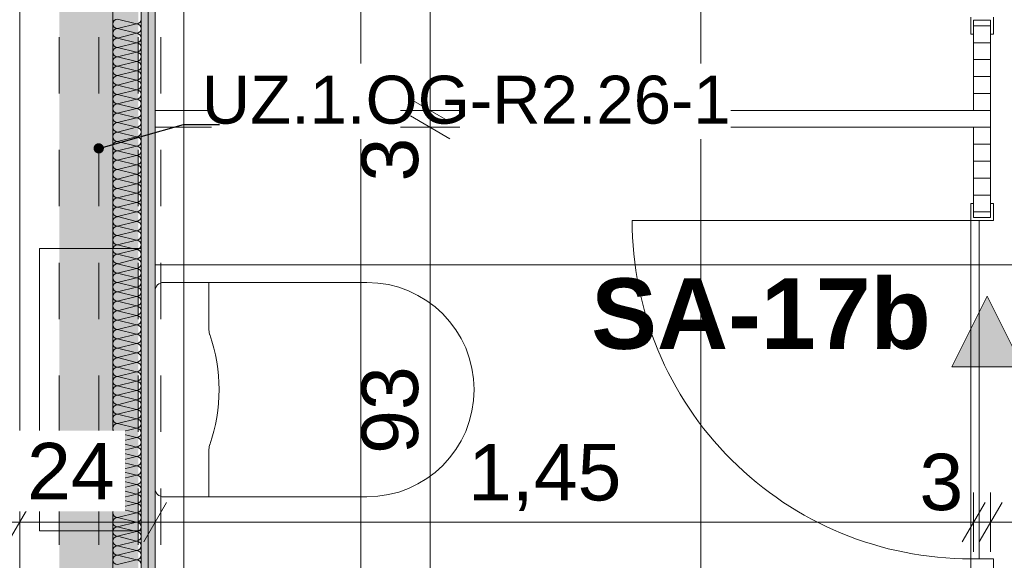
# Model space of a CAD drawing. Header units: metres. Extents: x -4 to 100, y -11 to 17.
# Tile 448 of 656: x 40.2 to 41.944, y 2.082 to 3.041. Entities that reach past the tile are written whole.
import ezdxf

# ---------------------------------------------------------------- set-up
doc = ezdxf.new("R2010")
doc.units = ezdxf.units.M
doc.header["$MEASUREMENT"] = 0
for name, pattern in [('Achse', [0.2, 0.1, -0.05, 0, -0.05]), ('DASHED', [0.015, 0.007, -0.008]), ('Untersicht', [0.1, 0.075, -0.025]), ('Wipeout_Contour', [1, 0, -1])]:
    doc.linetypes.add(name, pattern=pattern)
for name, color, linetype in [('152 - Bemaßung_ Beschriftung.Ausbau', 7, 'Continuous'), ('203 - Marker.Schnitt - Ausbaudetail SA', 7, 'Continuous'), ('605 - Struktur.Wand Innen', 7, 'Continuous'), ('612 - Struktur.Stahlbau', 7, 'Continuous'), ('Neubau_401 - Zone.Raum_ Raumbegrenzung_ Whg.', 7, 'Continuous'), ('Neubau_606 - Struktur.Wand Innen Ausbau', 7, 'Continuous'), ('Neubau_612 - Struktur.Stahlbau', 7, 'Continuous'), ('Neubau_650 - Abdeckung.Fußboden Aufbau', 7, 'Continuous'), ('Neubau_653 - Abdeckung.TB Verkofferung', 7, 'Continuous'), ('Neubau_702 - Einrichtung.Möbel Sanitär', 7, 'Continuous'), ('Neubau_802 - HKLSE.Sanitär', 7, 'Continuous')]:
    doc.layers.add(name, color=color, linetype=linetype)
doc.styles.add('ERSTELLTER_STIL_1', font='txt')
doc.styles.add('ERSTELLTER_STIL_2', font='txt')
doc.dimstyles.new('ERSTELLTER_STIL__2', dxfattribs={"dimtxt": 0.085, "dimasz": 0.0532, "dimexe": 0.18, "dimexo": 0.0625, "dimgap": 0, "dimtad": 1, "dimtih": 1, "dimtoh": 1, "dimzin": 0, "dimdsep": 46, "dimtxsty": 'ERSTELLTER_STIL_2', "dimblk": 'ARROWHEAD_2', "dimblk1": 'ARROWHEAD_2', "dimblk2": 'ARROWHEAD_2', "dimcen": 0.09, "dimse1": 1, "dimse2": 1, "dimclrd": 7, "dimclre": 7, "dimclrt": 7, "dimazin": 0, "dimtfac": 1, "dimtdec": 4, "dimtmove": 0, "dimatfit": 3, "dimfxl": 1, "dimtolj": 1, "dimtzin": 0, "dimarcsym": 0})
doc.dimstyles.new('ERSTELLTER_STIL__3', dxfattribs={"dimtxt": 0.1, "dimasz": 0.0532, "dimexe": 0.18, "dimexo": 0.0625, "dimgap": 0, "dimtad": 1, "dimzin": 0, "dimdsep": 46, "dimtxsty": 'ERSTELLTER_STIL_2', "dimblk": 'ARROWHEAD_2', "dimblk1": 'ARROWHEAD_2', "dimblk2": 'ARROWHEAD_2', "dimcen": 0.09, "dimse1": 1, "dimse2": 1, "dimclrd": 7, "dimclre": 7, "dimclrt": 7, "dimazin": 0, "dimtfac": 1, "dimtdec": 4, "dimtmove": 0, "dimatfit": 3, "dimfxl": 1, "dimtolj": 1, "dimtzin": 0, "dimarcsym": 0})
doc.dimstyles.new('ERSTELLTER_STIL__5', dxfattribs={"dimtxt": 0.1, "dimasz": 0.0532, "dimexe": 0.18, "dimexo": 0.0625, "dimgap": 0, "dimtad": 1, "dimtih": 1, "dimtoh": 1, "dimzin": 0, "dimdsep": 46, "dimtxsty": 'ERSTELLTER_STIL_2', "dimblk": 'ARROWHEAD_2', "dimblk1": 'ARROWHEAD_2', "dimblk2": 'ARROWHEAD_2', "dimcen": 0.09, "dimse1": 1, "dimse2": 1, "dimclrd": 7, "dimclre": 7, "dimclrt": 7, "dimazin": 0, "dimtfac": 1, "dimtdec": 4, "dimtmove": 0, "dimatfit": 3, "dimfxl": 1, "dimtolj": 1, "dimtzin": 0, "dimarcsym": 0})
doc.dimstyles.new('ERSTELLTER_STIL__6', dxfattribs={"dimtxt": 0.1, "dimasz": 0.0532, "dimexe": 0.18, "dimexo": 0.0625, "dimgap": 0, "dimtad": 1, "dimtih": 1, "dimtoh": 1, "dimzin": 0, "dimdsep": 46, "dimtxsty": 'ERSTELLTER_STIL_2', "dimblk": 'ARROWHEAD_2', "dimblk1": 'ARROWHEAD_2', "dimblk2": 'ARROWHEAD_2', "dimcen": 0.09, "dimse1": 1, "dimse2": 1, "dimclrd": 7, "dimclre": 7, "dimclrt": 7, "dimazin": 0, "dimtfac": 1, "dimtdec": 4, "dimtmove": 2, "dimatfit": 3, "dimfxl": 1, "dimtolj": 1, "dimtzin": 0, "dimarcsym": 0})
doc.dimstyles.new('ERSTELLTER_STIL__8', dxfattribs={"dimtxt": 0.18, "dimasz": 0.03648, "dimexe": 0.18, "dimexo": 0.0625, "dimgap": 0, "dimtad": 0, "dimtih": 1, "dimtoh": 1, "dimdec": 4, "dimzin": 0, "dimdsep": 46, "dimcen": 0.09, "dimadec": 0, "dimazin": 0, "dimtfac": 1, "dimtdec": 4, "dimtmove": 0, "dimatfit": 3, "dimldrblk": 'ARROWHEAD_11', "dimfxl": 1, "dimtolj": 1, "dimtzin": 0, "dimarcsym": 0})
pattern_1 = [(0, (0, 0), (0, 0.030000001), [])]
pattern_2 = [(45, (0, 0), (-0.01767767, 0.01767767), [0, -0.025])]

# ---------------------------------------------------------------- blocks, each defined once
blk = doc.blocks.new('*X169')
at = {"layer": 'Neubau_606 - Struktur.Wand Innen Ausbau', "color": 7, "linetype": 'Continuous', "lineweight": 5}
for p, q in [((40.4067, 3.0333), (40.3734, 3.0417)), ((40.4067, 3.0333), (40.3734, 3.025)), ((40.4067, 3.0167), (40.3734, 3.025)), ((40.4067, 3.0167), (40.3734, 3.0083)), ((40.4067, 3), (40.3734, 3.0083)), ((40.4067, 3), (40.3734, 2.9917)), ((40.4067, 2.9833), (40.3734, 2.9917)), ((40.4067, 2.9833), (40.3734, 2.975)), ((40.4067, 2.9667), (40.3734, 2.975)), ((40.4067, 2.9667), (40.3734, 2.9583)), ((40.4067, 2.95), (40.3734, 2.9583)), ((40.4067, 2.95), (40.3734, 2.9417)), ((40.4067, 2.9333), (40.3734, 2.9417)), ((40.4067, 2.9333), (40.3734, 2.925)), ((40.4067, 2.9167), (40.3734, 2.925)), ((40.4067, 2.9167), (40.3734, 2.9083)), ((40.4067, 2.9), (40.3734, 2.9083)), ((40.4067, 2.9), (40.3734, 2.8917)), ((40.4067, 2.8833), (40.3734, 2.8917)), ((40.4067, 2.8833), (40.3734, 2.875)), ((40.4067, 2.8667), (40.3734, 2.875)), ((40.4067, 2.8667), (40.3734, 2.8583)), ((40.4067, 2.85), (40.3734, 2.8583)), ((40.4067, 2.85), (40.3734, 2.8417)), ((40.4067, 2.8333), (40.3734, 2.8417)), ((40.4067, 2.8333), (40.3734, 2.825)), ((40.4067, 2.8167), (40.3734, 2.825)), ((40.4067, 2.8167), (40.3734, 2.8083)), ((40.4067, 2.8), (40.3734, 2.8083)), ((40.4067, 2.8), (40.3734, 2.7917)), ((40.4067, 2.7833), (40.3734, 2.7917)), ((40.4067, 2.7833), (40.3734, 2.775)), ((40.4067, 2.7667), (40.3734, 2.775)), ((40.4067, 2.7667), (40.3734, 2.7583)), ((40.4067, 2.75), (40.3734, 2.7583)), ((40.4067, 2.75), (40.3734, 2.7417)), ((40.4067, 2.7333), (40.3734, 2.7417)), ((40.4067, 2.7333), (40.3734, 2.725)), ((40.4067, 2.7167), (40.3734, 2.725)), ((40.4067, 2.7167), (40.3734, 2.7083)), ((40.4067, 2.7), (40.3734, 2.7083)), ((40.4067, 2.7), (40.3734, 2.6917)), ((40.4067, 2.6833), (40.3734, 2.6917)), ((40.4067, 2.6833), (40.3734, 2.675)), ((40.4067, 2.6667), (40.3734, 2.675)), ((40.4067, 2.6667), (40.3734, 2.6583)), ((40.4067, 2.65), (40.3734, 2.6583)), ((40.4067, 2.65), (40.3734, 2.6417)), ((40.4067, 2.6333), (40.3734, 2.6417)), ((40.4067, 2.6333), (40.3734, 2.625)), ((40.4067, 2.6167), (40.3734, 2.625)), ((40.4067, 2.6167), (40.3734, 2.6083)), ((40.4067, 2.6), (40.3734, 2.6083)), ((40.4067, 2.6), (40.3734, 2.5917)), ((40.4067, 2.5833), (40.3734, 2.5917)), ((40.4067, 2.5833), (40.3734, 2.575)), ((40.4067, 2.5667), (40.3734, 2.575)), ((40.4067, 2.5667), (40.3734, 2.5583)), ((40.4067, 2.55), (40.3734, 2.5583)), ((40.4067, 2.55), (40.3734, 2.5417)), ((40.4067, 2.5333), (40.3734, 2.5417)), ((40.4067, 2.5333), (40.3734, 2.525)), ((40.4067, 2.5167), (40.3734, 2.525)), ((40.4067, 2.5167), (40.3734, 2.5083)), ((40.4067, 2.5), (40.3734, 2.5083)), ((40.4067, 2.5), (40.3734, 2.4917)), ((40.4067, 2.4833), (40.3734, 2.4917)), ((40.4067, 2.4833), (40.3734, 2.475)), ((40.4067, 2.4667), (40.3734, 2.475)), ((40.4067, 2.4667), (40.3734, 2.4583)), ((40.4067, 2.45), (40.3734, 2.4583)), ((40.4067, 2.45), (40.3734, 2.4417)), ((40.4067, 2.4333), (40.3734, 2.4417)), ((40.4067, 2.4333), (40.3734, 2.425)), ((40.4067, 2.4167), (40.3734, 2.425)), ((40.4067, 2.4167), (40.3734, 2.4083)), ((40.4067, 2.4), (40.3734, 2.4083)), ((40.4067, 2.4), (40.3734, 2.3917)), ((40.4067, 2.3833), (40.3734, 2.3917)), ((40.4067, 2.3833), (40.3734, 2.375)), ((40.4067, 2.3667), (40.3734, 2.375)), ((40.4067, 2.3667), (40.3734, 2.3583)), ((40.4067, 2.35), (40.3734, 2.3583)), ((40.4067, 2.35), (40.3734, 2.3417)), ((40.4067, 2.3333), (40.3734, 2.3417)), ((40.4067, 2.3333), (40.3734, 2.325)), ((40.4067, 2.3167), (40.3734, 2.325)), ((40.4067, 2.3167), (40.3734, 2.3083)), ((40.4067, 2.3), (40.3734, 2.3083)), ((40.4067, 2.3), (40.3734, 2.2917)), ((40.4067, 2.2833), (40.3734, 2.2917)), ((40.4067, 2.2833), (40.3734, 2.275)), ((40.4067, 2.2667), (40.3734, 2.275)), ((40.4067, 2.2667), (40.3734, 2.2583)), ((40.4067, 2.25), (40.3734, 2.2583)), ((40.4067, 2.25), (40.3734, 2.2417)), ((40.4067, 2.2333), (40.3734, 2.2417)), ((40.4067, 2.2333), (40.3734, 2.225)), ((40.4067, 2.2167), (40.3734, 2.225)), ((40.4067, 2.2167), (40.3734, 2.2083)), ((40.4067, 2.2), (40.3734, 2.2083)), ((40.4067, 2.2), (40.3734, 2.1917)), ((40.4067, 2.1833), (40.3734, 2.1917)), ((40.4067, 2.1833), (40.3734, 2.175)), ((40.4067, 2.1667), (40.3734, 2.175)), ((40.4067, 2.1667), (40.3734, 2.1583)), ((40.4067, 2.15), (40.3734, 2.1583)), ((40.4067, 2.15), (40.3734, 2.1417)), ((40.4067, 2.1333), (40.3734, 2.1417)), ((40.4067, 2.1333), (40.3734, 2.125)), ((40.4067, 2.1167), (40.3734, 2.125)), ((40.4067, 2.1167), (40.3734, 2.1083)), ((40.4067, 2.1), (40.3734, 2.1083)), ((40.4067, 2.1), (40.3734, 2.0917)), ((40.4067, 2.0833), (40.3734, 2.0917)), ((40.4067, 2.0833), (40.3734, 2.075))]:
    blk.add_line(p, q, dxfattribs=at)
for centre, start, end in [((40.3734, 3.0333), 90, 180), ((40.4067, 3.0417), 270, 360), ((40.3734, 3.0333), 180, 270), ((40.3734, 3.0167), 90, 180), ((40.4067, 3.025), 360, 90), ((40.4067, 3.025), 270, 360), ((40.3734, 3.0167), 180, 270), ((40.3734, 3), 90, 180), ((40.4067, 3.0083), 360, 90), ((40.4067, 3.0083), 270, 360), ((40.3734, 3), 180, 270), ((40.3734, 2.9833), 90, 180), ((40.3734, 2.9833), 180, 270), ((40.4067, 2.9917), 360, 90), ((40.4067, 2.9917), 270, 360), ((40.4067, 2.975), 360, 90), ((40.3734, 2.9667), 90, 180), ((40.3734, 2.9667), 180, 270), ((40.4067, 2.975), 270, 360), ((40.4067, 2.9583), 360, 90), ((40.3734, 2.95), 90, 180), ((40.3734, 2.95), 180, 270), ((40.4067, 2.9583), 270, 360), ((40.4067, 2.9417), 360, 90), ((40.3734, 2.9333), 90, 180), ((40.3734, 2.9333), 180, 270), ((40.4067, 2.9417), 270, 360), ((40.4067, 2.925), 360, 90), ((40.3734, 2.9167), 90, 180), ((40.3734, 2.9167), 180, 270), ((40.4067, 2.925), 270, 360), ((40.4067, 2.9083), 360, 90), ((40.3734, 2.9), 90, 180), ((40.3734, 2.9), 180, 270), ((40.4067, 2.9083), 270, 360), ((40.4067, 2.8917), 360, 90), ((40.3734, 2.8833), 90, 180), ((40.3734, 2.8833), 180, 270), ((40.4067, 2.8917), 270, 360), ((40.4067, 2.875), 360, 90), ((40.3734, 2.8667), 90, 180), ((40.3734, 2.8667), 180, 270), ((40.4067, 2.875), 270, 360), ((40.4067, 2.8583), 360, 90), ((40.3734, 2.85), 90, 180), ((40.3734, 2.85), 180, 270), ((40.4067, 2.8583), 270, 360), ((40.4067, 2.8417), 360, 90), ((40.3734, 2.8333), 90, 180), ((40.3734, 2.8333), 180, 270), ((40.4067, 2.8417), 270, 360), ((40.4067, 2.825), 360, 90), ((40.3734, 2.8167), 90, 180), ((40.3734, 2.8167), 180, 270), ((40.3734, 2.8), 90, 180), ((40.4067, 2.825), 270, 360), ((40.4067, 2.8083), 360, 90), ((40.4067, 2.8083), 270, 360), ((40.3734, 2.8), 180, 270), ((40.3734, 2.7833), 90, 180), ((40.4067, 2.7917), 360, 90), ((40.4067, 2.7917), 270, 360), ((40.3734, 2.7833), 180, 270), ((40.3734, 2.7667), 90, 180), ((40.4067, 2.775), 360, 90), ((40.4067, 2.775), 270, 360), ((40.3734, 2.7667), 180, 270), ((40.3734, 2.75), 90, 180), ((40.4067, 2.7583), 360, 90), ((40.4067, 2.7583), 270, 360), ((40.3734, 2.75), 180, 270), ((40.3734, 2.7333), 90, 180), ((40.4067, 2.7417), 360, 90), ((40.4067, 2.7417), 270, 360), ((40.3734, 2.7333), 180, 270), ((40.3734, 2.7167), 90, 180), ((40.4067, 2.725), 360, 90), ((40.4067, 2.725), 270, 360), ((40.3734, 2.7167), 180, 270), ((40.3734, 2.7), 90, 180), ((40.4067, 2.7083), 360, 90), ((40.4067, 2.7083), 270, 360), ((40.3734, 2.7), 180, 270), ((40.3734, 2.6833), 90, 180), ((40.4067, 2.6917), 360, 90), ((40.4067, 2.6917), 270, 360), ((40.3734, 2.6833), 180, 270), ((40.3734, 2.6667), 90, 180), ((40.4067, 2.675), 360, 90), ((40.4067, 2.675), 270, 360), ((40.3734, 2.6667), 180, 270), ((40.3734, 2.65), 90, 180), ((40.4067, 2.6583), 360, 90), ((40.4067, 2.6583), 270, 360), ((40.3734, 2.65), 180, 270), ((40.3734, 2.6333), 90, 180), ((40.4067, 2.6417), 360, 90), ((40.4067, 2.6417), 270, 360), ((40.3734, 2.6333), 180, 270), ((40.3734, 2.6167), 90, 180), ((40.3734, 2.6167), 180, 270), ((40.4067, 2.625), 360, 90), ((40.4067, 2.625), 270, 360), ((40.4067, 2.6083), 360, 90), ((40.3734, 2.6), 90, 180), ((40.3734, 2.6), 180, 270), ((40.4067, 2.6083), 270, 360), ((40.4067, 2.5917), 360, 90), ((40.3734, 2.5833), 90, 180), ((40.3734, 2.5833), 180, 270), ((40.4067, 2.5917), 270, 360), ((40.4067, 2.575), 360, 90), ((40.3734, 2.5667), 90, 180), ((40.3734, 2.5667), 180, 270), ((40.4067, 2.575), 270, 360), ((40.4067, 2.5583), 360, 90), ((40.3734, 2.55), 90, 180), ((40.3734, 2.55), 180, 270), ((40.4067, 2.5583), 270, 360), ((40.4067, 2.5417), 360, 90), ((40.3734, 2.5333), 90, 180), ((40.3734, 2.5333), 180, 270), ((40.4067, 2.5417), 270, 360), ((40.4067, 2.525), 360, 90), ((40.3734, 2.5167), 90, 180), ((40.3734, 2.5167), 180, 270), ((40.4067, 2.525), 270, 360), ((40.4067, 2.5083), 360, 90), ((40.3734, 2.5), 90, 180), ((40.3734, 2.5), 180, 270), ((40.4067, 2.5083), 270, 360), ((40.4067, 2.4917), 360, 90), ((40.3734, 2.4833), 90, 180), ((40.3734, 2.4833), 180, 270), ((40.4067, 2.4917), 270, 360), ((40.4067, 2.475), 360, 90), ((40.3734, 2.4667), 90, 180), ((40.3734, 2.4667), 180, 270), ((40.4067, 2.475), 270, 360), ((40.4067, 2.4583), 360, 90), ((40.3734, 2.45), 90, 180), ((40.3734, 2.45), 180, 270), ((40.4067, 2.4583), 270, 360), ((40.4067, 2.4417), 360, 90), ((40.3734, 2.4333), 90, 180), ((40.3734, 2.4333), 180, 270), ((40.3734, 2.4167), 90, 180), ((40.4067, 2.4417), 270, 360), ((40.4067, 2.425), 360, 90), ((40.4067, 2.425), 270, 360), ((40.3734, 2.4167), 180, 270), ((40.3734, 2.4), 90, 180), ((40.4067, 2.4083), 360, 90), ((40.4067, 2.4083), 270, 360), ((40.3734, 2.4), 180, 270), ((40.3734, 2.3833), 90, 180), ((40.4067, 2.3917), 360, 90), ((40.4067, 2.3917), 270, 360), ((40.3734, 2.3833), 180, 270), ((40.3734, 2.3667), 90, 180), ((40.4067, 2.375), 360, 90), ((40.4067, 2.375), 270, 360), ((40.3734, 2.3667), 180, 270), ((40.3734, 2.35), 90, 180), ((40.4067, 2.3583), 360, 90), ((40.4067, 2.3583), 270, 360), ((40.3734, 2.35), 180, 270), ((40.3734, 2.3333), 90, 180), ((40.4067, 2.3417), 360, 90), ((40.4067, 2.3417), 270, 360), ((40.3734, 2.3333), 180, 270), ((40.3734, 2.3167), 90, 180), ((40.4067, 2.325), 360, 90), ((40.4067, 2.325), 270, 360), ((40.3734, 2.3167), 180, 270), ((40.3734, 2.3), 90, 180), ((40.4067, 2.3083), 360, 90), ((40.4067, 2.3083), 270, 360), ((40.3734, 2.3), 180, 270), ((40.3734, 2.2833), 90, 180), ((40.4067, 2.2917), 360, 90), ((40.4067, 2.2917), 270, 360), ((40.3734, 2.2833), 180, 270), ((40.3734, 2.2667), 90, 180), ((40.4067, 2.275), 360, 90), ((40.4067, 2.275), 270, 360), ((40.3734, 2.2667), 180, 270), ((40.3734, 2.25), 90, 180), ((40.4067, 2.2583), 360, 90), ((40.4067, 2.2583), 270, 360), ((40.3734, 2.25), 180, 270), ((40.3734, 2.2333), 90, 180), ((40.3734, 2.2333), 180, 270), ((40.4067, 2.2417), 360, 90), ((40.4067, 2.2417), 270, 360), ((40.4067, 2.225), 360, 90), ((40.3734, 2.2167), 90, 180), ((40.3734, 2.2167), 180, 270), ((40.4067, 2.225), 270, 360), ((40.4067, 2.2083), 360, 90), ((40.3734, 2.2), 90, 180), ((40.3734, 2.2), 180, 270), ((40.4067, 2.2083), 270, 360), ((40.4067, 2.1917), 360, 90), ((40.3734, 2.1833), 90, 180), ((40.3734, 2.1833), 180, 270), ((40.4067, 2.1917), 270, 360), ((40.4067, 2.175), 360, 90), ((40.3734, 2.1667), 90, 180), ((40.3734, 2.1667), 180, 270), ((40.4067, 2.175), 270, 360), ((40.4067, 2.1583), 360, 90), ((40.3734, 2.15), 90, 180), ((40.3734, 2.15), 180, 270), ((40.4067, 2.1583), 270, 360), ((40.4067, 2.1417), 360, 90), ((40.3734, 2.1333), 90, 180), ((40.3734, 2.1333), 180, 270), ((40.4067, 2.1417), 270, 360), ((40.4067, 2.125), 360, 90), ((40.3734, 2.1167), 90, 180), ((40.3734, 2.1167), 180, 270), ((40.4067, 2.125), 270, 360), ((40.4067, 2.1083), 360, 90), ((40.3734, 2.1), 90, 180), ((40.3734, 2.1), 180, 270), ((40.4067, 2.1083), 270, 360), ((40.4067, 2.0917), 360, 90), ((40.3734, 2.0833), 90, 180), ((40.3734, 2.0833), 180, 270), ((40.4067, 2.0917), 270, 360), ((40.4067, 2.075), 360, 90)]:
    blk.add_arc(centre, 0.00833, start, end, dxfattribs=at)
blk = doc.blocks.new('ARROWHEAD_2')
at = {"color": 0, "linetype": 'Continuous', "lineweight": 0}
for p, q in [((-0.378, -0.655), (0.378, 0.655)), ((0, 0), (-1, 0))]:
    blk.add_line(p, q, dxfattribs=at)
blk = doc.blocks.new('*D265')
at = {"layer": '152 - Bemaßung_ Beschriftung.Ausbau', "color": 7, "linetype": 'Continuous', "lineweight": 5}
for p, q in [((39.55, 3.3252), (39.62, 3.2848)), ((39.6375, 3.305), (39.5325, 3.305)), ((39.585, 1.1), (39.585, 3.305)), ((39.55, 1.1202), (39.62, 1.0798)), ((39.6375, 1.1), (39.5325, 1.1))]:
    blk.add_line(p, q, dxfattribs=at)
at = {"layer": '152 - Bemaßung_ Beschriftung.Ausbau', "color": 7, "lineweight": 9, "insert": (39.5844, 2.0444), "char_height": 0.1, "attachment_point": 7, "rotation": 90, "style": 'ERSTELLTER_STIL_2'}
blk.add_mtext('\\A1;{\\pql;\\fArial|b0|i0|c0|p38;2,20\\fArial|b0|i0|c0|p38;\\A1{\\H.66x;\\S5^  ;}}', dxfattribs=at)
blk = doc.blocks.new('ARROWHEAD_11')
at = {"color": 0, "linetype": 'Continuous', "lineweight": 0}
blk.add_line((0, 0), (-1, 0), dxfattribs=at)
at = {"color": 0, "linetype": 'Continuous', "lineweight": 0, "const_width": 0.25, "flags": 128}
blk.add_lwpolyline([(-0.125, 0, 1), (0.125, 0, 1)], format="xyb", close=True, dxfattribs=at)
blk = doc.blocks.new('*D693')
at = {"layer": '152 - Bemaßung_ Beschriftung.Ausbau', "color": 7, "linetype": 'Continuous', "lineweight": 5}
for p, q in [((40.2, 2.0975), (40.2, 2.2025)), ((40.44, 2.0975), (40.44, 2.2025)), ((40.2202, 2.185), (40.1798, 2.115)), ((40.4602, 2.185), (40.4198, 2.115)), ((40.1658, 2.15), (40.2, 2.15)), ((40.2, 2.15), (40.44, 2.15))]:
    blk.add_line(p, q, dxfattribs=at)
at = {"color": 254, "linetype": 'Wipeout_Contour', "lineweight": 0, "ltscale": 161.417059}
blk.add_wipeout([(40.1917, 2.1691), (40.3863, 2.1691), (40.3863, 2.312), (40.1917, 2.312)], dxfattribs=at).dxf.layer = '152 - Bemaßung_ Beschriftung.Ausbau'
at = {"layer": '152 - Bemaßung_ Beschriftung.Ausbau', "color": 7, "lineweight": 5, "insert": (40.2131, 2.1906), "char_height": 0.1, "attachment_point": 7, "style": 'ERSTELLTER_STIL_2'}
blk.add_mtext('\\A1;{\\pql;\\fArial|b0|i0|c0|p38;24}', dxfattribs=at)
blk = doc.blocks.new('*D694')
at = {"layer": '152 - Bemaßung_ Beschriftung.Ausbau', "color": 7, "linetype": 'Continuous', "lineweight": 5}
for p, q in [((40.44, 2.0975), (40.44, 2.2025)), ((41.89, 2.0975), (41.89, 2.2025)), ((40.4602, 2.185), (40.4198, 2.115)), ((41.9102, 2.185), (41.8698, 2.115)), ((40.44, 2.15), (41.89, 2.15))]:
    blk.add_line(p, q, dxfattribs=at)
at = {"layer": '152 - Bemaßung_ Beschriftung.Ausbau', "color": 7, "lineweight": 5, "char_height": 0.1, "attachment_point": 7, "style": 'ERSTELLTER_STIL_2'}
for s, insert in [('\\A1;{\\pql;\\fArial|b0|i0|c0|p38;1,45}', (40.9941, 2.17)), ('\\A1;{\\pql;\\fArial|b0|i0|c0|p38;3}', (41.7939, 2.17))]:
    blk.add_mtext(s, dxfattribs=dict(at, insert=insert))
blk = doc.blocks.new('*D695')
at = {"layer": '152 - Bemaßung_ Beschriftung.Ausbau', "color": 7, "linetype": 'Continuous', "lineweight": 5}
for p, q in [((41.89, 2.0975), (41.89, 2.2025)), ((41.92, 2.0975), (41.92, 2.2025)), ((41.9102, 2.185), (41.8698, 2.115)), ((41.9402, 2.185), (41.8998, 2.115)), ((41.89, 2.15), (41.92, 2.15))]:
    blk.add_line(p, q, dxfattribs=at)
blk = doc.blocks.new('*D696')
at = {"layer": '152 - Bemaßung_ Beschriftung.Ausbau', "color": 7, "linetype": 'Continuous', "lineweight": 5}
for p, q in [((41.92, 2.0975), (41.92, 2.2025)), ((43.545, 2.0975), (43.545, 2.2025)), ((41.9402, 2.185), (41.8998, 2.115)), ((43.5652, 2.185), (43.5248, 2.115)), ((41.92, 2.15), (43.545, 2.15))]:
    blk.add_line(p, q, dxfattribs=at)
at = {"layer": '152 - Bemaßung_ Beschriftung.Ausbau', "color": 7, "lineweight": 5, "insert": (42.1359, 2.1826), "char_height": 0.1, "attachment_point": 7, "style": 'ERSTELLTER_STIL_2'}
blk.add_mtext('\\A1;{\\pql;\\fArial|b0|i0|c0|p38;1,62\\fArial|b0|i0|c0|p38;\\A1{\\H.66x;\\S5^  ;}}', dxfattribs=at)
blk = doc.blocks.new('*D709')
at = {"layer": '152 - Bemaßung_ Beschriftung.Ausbau', "color": 7, "linetype": 'Continuous', "lineweight": 5}
for p, q in [((40.2, 4.1705), (40.2, 4.2755)), ((40.2202, 4.258), (40.1798, 4.188)), ((40.4452, 4.258), (40.4048, 4.188)), ((40.1658, 4.223), (40.2, 4.223)), ((40.2, 4.223), (40.425, 4.223))]:
    blk.add_line(p, q, dxfattribs=at)
at = {"layer": '152 - Bemaßung_ Beschriftung.Ausbau', "color": 7, "lineweight": 5, "insert": (39.9779, 4.242), "char_height": 0.1, "attachment_point": 7, "style": 'ERSTELLTER_STIL_2'}
blk.add_mtext('\\A1;{\\pql;\\fArial|b0|i0|c0|p38;22\\fArial|b0|i0|c0|p38;\\A1{\\H.66x;\\S5^  ;}}', dxfattribs=at)
at = {"color": 254, "linetype": 'Wipeout_Contour', "lineweight": 0, "ltscale": 161.244095}
blk.add_wipeout([(39.9592, 4.2243), (40.1985, 4.2243), (40.1985, 4.3618), (39.9592, 4.3618)], dxfattribs=at).dxf.layer = '152 - Bemaßung_ Beschriftung.Ausbau'
blk = doc.blocks.new('*D713')
at = {"layer": '152 - Bemaßung_ Beschriftung.Ausbau', "color": 7, "linetype": 'Continuous', "lineweight": 5}
for p, q in [((45.7803, 0.245), (45.7803, 3.72)), ((45.7453, 0.2652), (45.8153, 0.2248)), ((45.8328, 0.245), (45.7278, 0.245)), ((45.7803, 0.005), (45.7803, 0.245)), ((45.7453, 0.0252), (45.8153, -0.0152)), ((45.8328, 0.005), (45.7278, 0.005)), ((45.7803, -0.07), (45.7803, 0.005))]:
    blk.add_line(p, q, dxfattribs=at)
at = {"color": 254, "linetype": 'Wipeout_Contour', "lineweight": 0, "ltscale": 182.403055}
blk.add_wipeout([(45.6694, -0.1053), (45.6694, 0.0635), (45.5265, 0.0635), (45.5265, -0.1053)], dxfattribs=at).dxf.layer = '152 - Bemaßung_ Beschriftung.Ausbau'
at = {"color": 254, "linetype": 'Wipeout_Contour', "lineweight": 0, "ltscale": 182.853328}
blk.add_wipeout([(45.7791, 0.0304), (45.7791, 0.2196), (45.6416, 0.2196), (45.6416, 0.0304)], dxfattribs=at).dxf.layer = '152 - Bemaßung_ Beschriftung.Ausbau'
at = {"layer": '152 - Bemaßung_ Beschriftung.Ausbau', "color": 7, "lineweight": 5, "insert": (45.7603, 0.0491), "char_height": 0.1, "attachment_point": 7, "rotation": 90, "style": 'ERSTELLTER_STIL_2'}
blk.add_mtext('\\A1;{\\pql;\\fArial|b0|i0|c0|p38;24}', dxfattribs=at)
blk = doc.blocks.new('*D714')
at = {"layer": '152 - Bemaßung_ Beschriftung.Ausbau', "color": 7, "linetype": 'Continuous', "lineweight": 5}
for p, q in [((45.7453, 3.7402), (45.8153, 3.6998)), ((45.8328, 3.72), (45.7278, 3.72)), ((45.7803, 0.245), (45.7803, 3.72)), ((45.7453, 0.2652), (45.8153, 0.2248))]:
    blk.add_line(p, q, dxfattribs=at)
at = {"layer": '152 - Bemaßung_ Beschriftung.Ausbau', "color": 7, "lineweight": 5, "char_height": 0.1, "attachment_point": 7, "rotation": 90, "style": 'ERSTELLTER_STIL_2'}
for s, insert in [('\\A1;{\\pql;\\fArial|b0|i0|c0|p38;17\\fArial|b0|i0|c0|p38;\\A1{\\H.66x;\\S5^  ;}}', (45.7614, 3.4979)), ('\\A1;{\\pql;\\fArial|b0|i0|c0|p38;3,47\\fArial|b0|i0|c0|p38;\\A1{\\H.66x;\\S5^  ;}}', (45.7797, 1.7235))]:
    blk.add_mtext(s, dxfattribs=dict(at, insert=insert))
blk = doc.blocks.new('*D731')
at = {"layer": '152 - Bemaßung_ Beschriftung.Ausbau', "color": 7, "linetype": 'Continuous', "lineweight": 5}
for p, q in [((40.8922, 2.8702), (40.9622, 2.8298)), ((40.9797, 2.85), (40.8747, 2.85)), ((40.9272, 1.92), (40.9272, 2.85)), ((40.8922, 1.9402), (40.9622, 1.8998)), ((40.9797, 1.92), (40.8747, 1.92))]:
    blk.add_line(p, q, dxfattribs=at)
at = {"layer": '152 - Bemaßung_ Beschriftung.Ausbau', "color": 7, "lineweight": 5, "char_height": 0.1, "attachment_point": 7, "rotation": 90, "style": 'ERSTELLTER_STIL_2'}
for s, insert in [('\\A1;{\\pql;\\fArial|b0|i0|c0|p38;3}', (40.9072, 2.7539)), ('\\A1;{\\pql;\\fArial|b0|i0|c0|p38;93}', (40.9072, 2.2711))]:
    blk.add_mtext(s, dxfattribs=dict(at, insert=insert))
blk = doc.blocks.new('*D732')
at = {"layer": '152 - Bemaßung_ Beschriftung.Ausbau', "color": 7, "linetype": 'Continuous', "lineweight": 5}
for p, q in [((40.8922, 2.9002), (40.9622, 2.8598)), ((40.9797, 2.88), (40.8747, 2.88)), ((40.9272, 2.85), (40.9272, 2.88)), ((40.8922, 2.8702), (40.9622, 2.8298)), ((40.9797, 2.85), (40.8747, 2.85))]:
    blk.add_line(p, q, dxfattribs=at)
blk = doc.blocks.new('*D733')
at = {"layer": '152 - Bemaßung_ Beschriftung.Ausbau', "color": 7, "linetype": 'Continuous', "lineweight": 5}
for p, q in [((40.8922, 3.8302), (40.9622, 3.7898)), ((40.9797, 3.81), (40.8747, 3.81)), ((40.9272, 2.88), (40.9272, 3.81)), ((40.8922, 2.9002), (40.9622, 2.8598)), ((40.9797, 2.88), (40.8747, 2.88))]:
    blk.add_line(p, q, dxfattribs=at)
at = {"layer": '152 - Bemaßung_ Beschriftung.Ausbau', "color": 7, "lineweight": 5, "char_height": 0.1, "attachment_point": 7, "rotation": 90, "style": 'ERSTELLTER_STIL_2'}
for s, insert in [('\\A1;{\\pql;\\fArial|b0|i0|c0|p38;12\\fArial|b0|i0|c0|p38;\\A1{\\H.66x;\\S5^  ;}}', (40.9083, 3.6679)), ('\\A1;{\\pql;\\fArial|b0|i0|c0|p38;93}', (40.9072, 3.2691))]:
    blk.add_mtext(s, dxfattribs=dict(at, insert=insert))

msp = doc.modelspace()

# ---------------------------------------------------------------- hatches: boundary and pattern name
at = {"layer": '203 - Marker.Schnitt - Ausbaudetail SA', "linetype": 'Continuous', "lineweight": 0, "true_color": 0x000000}
msp.add_hatch(color=18, dxfattribs=at).paths.add_polyline_path([(41.8515, 2.4255), (41.9765, 2.4255), (41.914, 2.5505)])
at = {"layer": '612 - Struktur.Stahlbau', "linetype": 'Continuous', "lineweight": 0, "true_color": 0x30307f}
msp.add_hatch(color=177, dxfattribs=at).paths.add_polyline_path([(40.27, 5.19), (40.41, 5.19), (40.41, 0.71), (40.27, 0.71)])
at = {"layer": 'Neubau_606 - Struktur.Wand Innen Ausbau', "linetype": 'Continuous', "lineweight": 0, "true_color": 0x000000}
h = msp.add_hatch(dxfattribs=at)
h.set_pattern_fill('Gips_0001', color=18, style=0, pattern_type=2)
h.set_pattern_definition(pattern_2)
h.paths.add_polyline_path([(40.4275, 0.255), (40.4275, 3.81), (40.415, 3.81), (40.415, 0.255)])
h = msp.add_hatch(dxfattribs=at)
h.set_pattern_fill('Gips_0001', color=18, style=0, pattern_type=2)
h.set_pattern_definition(pattern_2)
h.paths.add_polyline_path([(40.44, 0.255), (40.44, 3.81), (40.4275, 3.81), (40.4275, 0.255)])
at = {"layer": 'Neubau_650 - Abdeckung.Fußboden Aufbau', "linetype": 'Continuous', "lineweight": 13, "true_color": 0xafafaf}
h = msp.add_hatch(dxfattribs=at)
h.set_pattern_fill('Raster_60x60_Fuge_2mm_0001', color=253, style=0, pattern_type=2)
h.set_pattern_definition([(0, (42.61, 3.81), (0, 0.602), []), (90, (42.61, 3.81), (-0.602, 0), [])])
h.paths.add_polyline_path([(40.44, 3.81), (40.44, 0.255), (43.545, 0.255), (43.545, 0.33, -0.414214), (43.495, 0.28, -0.414214), (43.445, 0.33, -0.414214), (43.395, 0.28, -0.414214), (43.345, 0.33, -0.414214), (43.395, 0.38, -0.414214), (43.445, 0.33, -0.414214), (43.495, 0.38, -0.414214), (43.545, 0.33), (43.545, 3.81), (43.21, 3.81), (43.21, 3.935), (42.325, 3.935), (42.325, 3.81)])
at = {"layer": 'Neubau_702 - Einrichtung.Möbel Sanitär', "linetype": 'Continuous', "lineweight": 0, "true_color": 0x000000}
h = msp.add_hatch(dxfattribs=at)
h.set_pattern_fill('Holz__Sperrholz_1_0001', color=18, style=0, pattern_type=2)
h.set_pattern_definition(pattern_1)
h.paths.add_polyline_path([(41.89, 3.04), (41.89, 2.69), (41.92, 2.69), (41.92, 3.04)])
h = msp.add_hatch(dxfattribs=at)
h.set_pattern_fill('Holz__Sperrholz_1_0001', color=18, style=0, pattern_type=2)
h.set_pattern_definition(pattern_1)
h.paths.add_polyline_path([(40.44, 2.85), (41.89, 2.85), (41.89, 2.88), (40.44, 2.88)])

# ---------------------------------------------------------------- linework, layer by layer
at = {"layer": '203 - Marker.Schnitt - Ausbaudetail SA', "color": 7, "linetype": 'Continuous', "lineweight": 13, "flags": 128}
msp.add_lwpolyline([(41.8515, 2.4255), (41.9765, 2.4255), (41.914, 2.5505)], close=True, dxfattribs=at)
at = {"layer": '605 - Struktur.Wand Innen', "color": 7, "linetype": 'Continuous', "lineweight": 18, "flags": 128}
msp.add_lwpolyline([(40.2, 1.1), (40.2, 3.305)], dxfattribs=at)
at = {"layer": 'Neubau_606 - Struktur.Wand Innen Ausbau', "color": 1, "linetype": 'Continuous', "lineweight": 5}
for p, q in [((40.415, 0.255), (40.415, 3.81)), ((40.4275, 0.255), (40.4275, 3.81))]:
    msp.add_line(p, q, dxfattribs=at)
at = {"layer": 'Neubau_606 - Struktur.Wand Innen Ausbau', "color": 1, "linetype": 'Continuous', "lineweight": 5, "flags": 128}
for points in [[(40.365, 3.81), (40.365, 0.255)], [(40.44, 0.255), (40.44, 3.81)]]:
    msp.add_lwpolyline(points, dxfattribs=at)
at = {"layer": 'Neubau_612 - Struktur.Stahlbau', "color": 1, "linetype": 'Untersicht', "lineweight": 13}
for p, q in [((40.27, 0.71), (40.27, 5.19)), ((40.41, 0.71), (40.41, 5.19))]:
    msp.add_line(p, q, dxfattribs=at)
at = {"layer": 'Neubau_612 - Struktur.Stahlbau', "color": 1, "linetype": 'Achse', "lineweight": 9}
msp.add_line((40.34, 0.71), (40.34, 5.19), dxfattribs=at)
at = {"layer": 'Neubau_650 - Abdeckung.Fußboden Aufbau', "color": 1, "linetype": 'Continuous', "lineweight": 13, "flags": 128}
msp.add_lwpolyline([(43.545, 0.33), (43.545, 0.255), (40.44, 0.255), (40.44, 3.81), (42.325, 3.81), (42.325, 3.935)], dxfattribs=at)
at = {"layer": 'Neubau_653 - Abdeckung.TB Verkofferung', "color": 1, "linetype": 'Untersicht', "lineweight": 9}
msp.add_line((40.45, 0.71), (40.45, 5.19), dxfattribs=at)
at = {"layer": 'Neubau_702 - Einrichtung.Möbel Sanitär', "color": 1, "linetype": 'Continuous', "lineweight": 13}
for p, q in [((41.885, 3.045), (41.885, 3.015)), ((41.89, 3.015), (41.89, 3.04)), ((41.89, 3.04), (41.92, 3.04)), ((41.92, 3.04), (41.92, 3.015)), ((41.925, 3.015), (41.925, 3.045)), ((41.885, 3.015), (41.89, 3.015)), ((41.92, 3.015), (41.925, 3.015)), ((41.885, 2.685), (41.885, 2.715)), ((41.885, 2.715), (41.89, 2.715)), ((41.89, 2.715), (41.89, 2.69)), ((41.92, 2.69), (41.92, 2.715)), ((41.92, 2.715), (41.925, 2.715)), ((41.925, 2.715), (41.925, 2.685)), ((41.89, 2.69), (41.92, 2.69)), ((41.885, 2.685), (41.285, 2.685)), ((41.9, 2.685), (41.885, 2.685)), ((41.9, 2.685), (41.885, 2.685)), ((41.885, 2.685), (41.885, 2.085)), ((41.925, 2.685), (41.9, 2.685)), ((41.9, 2.085), (41.9, 2.685)), ((41.9, 2.085), (41.885, 2.085)), ((41.885, 2.085), (41.885, 2.055)), ((41.885, 2.085), (41.9, 2.085)), ((41.925, 2.085), (41.9, 2.085)), ((41.925, 2.055), (41.925, 2.085))]:
    msp.add_line(p, q, dxfattribs=at)
at = {"layer": 'Neubau_702 - Einrichtung.Möbel Sanitär', "color": 1, "linetype": 'Continuous', "lineweight": 18}
for p, q in [((41.89, 3.04), (41.92, 3.04)), ((41.89, 3.04), (41.92, 3.04)), ((41.89, 3.04), (41.92, 3.04)), ((41.89, 2.69), (41.92, 2.69)), ((41.89, 2.69), (41.92, 2.69)), ((41.89, 2.69), (41.92, 2.69))]:
    msp.add_line(p, q, dxfattribs=at)
at = {"layer": 'Neubau_702 - Einrichtung.Möbel Sanitär', "color": 1, "linetype": 'Continuous', "lineweight": 9}
for p, q in [((40.5351, 2.575), (40.5351, 2.4916)), ((40.5351, 2.4916), (40.5365, 2.4828)), ((40.5351, 2.2784), (40.5365, 2.2872)), ((40.5351, 2.195), (40.5351, 2.2784))]:
    msp.add_line(p, q, dxfattribs=at)
at = {"layer": 'Neubau_702 - Einrichtung.Möbel Sanitär', "color": 1, "linetype": 'Continuous', "lineweight": 18, "flags": 128}
for points in [[(41.89, 3.04), (41.89, 2.88)], [(41.92, 2.69), (41.92, 3.04)], [(41.89, 2.88), (40.44, 2.88)], [(40.44, 2.88), (40.44, 2.85)], [(40.44, 2.85), (41.89, 2.85)], [(41.89, 2.85), (41.89, 2.69)]]:
    msp.add_lwpolyline(points, dxfattribs=at)
at = {"layer": 'Neubau_702 - Einrichtung.Möbel Sanitär', "color": 1, "linetype": 'Continuous', "lineweight": 9, "flags": 128}
msp.add_lwpolyline([(40.5351, 2.575), (40.815, 2.575, -1), (40.815, 2.195), (40.5351, 2.195), (40.455, 2.195, -0.414214), (40.44, 2.21), (40.44, 2.56, -0.414214), (40.455, 2.575)], format="xyb", close=True, dxfattribs=at)
at = {"layer": 'Neubau_702 - Einrichtung.Möbel Sanitär', "color": 1, "linetype": 'Continuous', "lineweight": 9}
for centre, radius, start, end in [((41.885, 2.685), 0.6, 179.9993, 269.9993), ((40.2554, 2.385), 0.2977, 340.8169, 19.1816)]:
    msp.add_arc(centre, radius, start, end, dxfattribs=at)
at = {"layer": 'Neubau_802 - HKLSE.Sanitär', "color": 1, "linetype": 'Continuous', "lineweight": 9}
for p, q in [((40.235, 2.635), (40.235, 2.135)), ((40.415, 2.635), (40.235, 2.635)), ((40.415, 2.635), (40.415, 2.135)), ((40.415, 2.135), (40.235, 2.135))]:
    msp.add_line(p, q, dxfattribs=at)
at = {"layer": 'Neubau_802 - HKLSE.Sanitär', "color": 1, "linetype": 'DASHED', "lineweight": 9, "flags": 128}
for points in [[(40.235, 2.635), (40.235, 2.135)], [(40.415, 2.635), (40.235, 2.635)], [(40.415, 2.135), (40.415, 2.635)], [(40.235, 2.135), (40.415, 2.135)]]:
    msp.add_lwpolyline(points, dxfattribs=at)

# ---------------------------------------------------------------- block references
at = {"layer": 'Neubau_606 - Struktur.Wand Innen Ausbau', "color": 1, "lineweight": 13}
msp.add_blockref('*X169', (0, 0), dxfattribs=at)

# ---------------------------------------------------------------- texts
at = {"layer": '203 - Marker.Schnitt - Ausbaudetail SA', "color": 7, "lineweight": 13, "insert": (41.814, 2.4555), "char_height": 0.125, "attachment_point": 9, "style": 'ERSTELLTER_STIL_1'}
msp.add_mtext('\\A1;{\\pqr;\\pt0;\\fArial|b1|i0|c0|p38;SA-17b}', dxfattribs=at)

# ---------------------------------------------------------------- dimensions: what is measured, and where the dimension line sits
at = {"layer": '152 - Bemaßung_ Beschriftung.Ausbau', "color": 7, "linetype": 'Continuous', "lineweight": 5}
for base, p1, p2, dimstyle, picture, middle in [((41.92, 2.15), (41.89, 3.81), (41.92, 3.935), 'ERSTELLTER_STIL__5', '*D695', (41.832, 2.22)), ((43.54499, 2.15002), (41.92003, 3.935), (43.54499, 3.81), 'ERSTELLTER_STIL__6', '*D696', (42.40082, 2.25202))]:
    dim = msp.add_linear_dim(base=base, p1=p1, p2=p2, dimstyle=dimstyle, dxfattribs=at)
    dim.commit()
    dim.dimension.update_dxf_attribs({"geometry": picture, "text_midpoint": middle, "dimtype": 160})
dim = msp.add_linear_dim(base=(39.585, 3.305), p1=(40.2, 1.09998), p2=(40.2, 3.305), angle=90, dimstyle='ERSTELLTER_STIL__3', dxfattribs=at)
dim.commit()
dim.dimension.update_dxf_attribs({"geometry": '*D265', "text_midpoint": (39.515, 2.30936), "dimtype": 160, "text_rotation": 90})
at = {"layer": '152 - Bemaßung_ Beschriftung.Ausbau', "color": 7, "linetype": 'Continuous', "lineweight": 9}
msp.add_linear_dim(base=(41.890016, 0.959967), p1=(41.890015, 2.849967), p2=(41.890016, 2.879967), location=(41.887341, 1.019467), dimstyle='ERSTELLTER_STIL__2', dxfattribs=at).render()

# ---------------------------------------------------------------- next in the draw order: wipeouts: each hides what was drawn before it
at = {"color": 1, "linetype": 'Wipeout_Contour', "lineweight": 9, "ltscale": 164.42154}
msp.add_wipeout([(40.54, 2.9627), (41.4594, 2.9627), (41.4594, 2.8291), (40.54, 2.8291)], dxfattribs=at).dxf.layer = '152 - Bemaßung_ Beschriftung.Ausbau'

# ---------------------------------------------------------------- next in the draw order: texts
at = {"layer": '152 - Bemaßung_ Beschriftung.Ausbau', "color": 1, "linetype": 'Continuous', "lineweight": 9, "insert": (41.4594, 2.8553), "char_height": 0.085, "attachment_point": 9, "style": 'ERSTELLTER_STIL_2'}
msp.add_mtext('\\A1;{\\pqr;\\fArial|b0|i0|c0|p38;UZ.1.OG-R2.26-1}', dxfattribs=at)

# ---------------------------------------------------------------- next in the draw order: leaders
at = {"layer": '152 - Bemaßung_ Beschriftung.Ausbau', "color": 1, "linetype": 'Continuous', "lineweight": 9, "annotation_type": 0, "has_hookline": 1, "hookline_direction": 0, "text_width": 0.9052}
msp.add_leader([(40.34, 2.8127), (40.49, 2.8553), (40.5542, 2.8553)], dimstyle='ERSTELLTER_STIL__8', dxfattribs=at)

# ---------------------------------------------------------------- next in the draw order: dimensions: what is measured, and where the dimension line sits
at = {"layer": '152 - Bemaßung_ Beschriftung.Ausbau', "color": 7, "linetype": 'Continuous', "lineweight": 5}
dim = msp.add_linear_dim(base=(40.44, 2.15), p1=(40.2, 0.7), p2=(40.44, 3.81), dimstyle='ERSTELLTER_STIL__6', dxfattribs=at)
dim.commit()
dim.dimension.update_dxf_attribs({"geometry": '*D693', "text_midpoint": (40.2893, 2.2406), "dimtype": 160})

# ---------------------------------------------------------------- next in the draw order: dimensions: what is measured, and where the dimension line sits
dim = msp.add_linear_dim(base=(41.89, 2.15), p1=(40.44, 3.81), p2=(41.89, 3.81), dimstyle='ERSTELLTER_STIL__5', dxfattribs=at)
dim.commit()
dim.dimension.update_dxf_attribs({"geometry": '*D694', "text_midpoint": (41.1239, 2.22), "dimtype": 160})

# ---------------------------------------------------------------- next in the draw order: dimensions: what is measured, and where the dimension line sits
dim = msp.add_linear_dim(base=(40.425001, 4.223037), p1=(40.2, 0.899982), p2=(40.425001, 5.76), dimstyle='ERSTELLTER_STIL__5', dxfattribs=at)
dim.commit()
dim.dimension.update_dxf_attribs({"geometry": '*D709', "text_midpoint": (40.189208, 4.293037), "dimtype": 160})

# ---------------------------------------------------------------- next in the draw order: dimensions: what is measured, and where the dimension line sits
dim = msp.add_linear_dim(base=(45.7803, 0.245), p1=(21.9375, 0.005), p2=(22.1775, 0.245), angle=90, dimstyle='ERSTELLTER_STIL__3', dxfattribs=at)
dim.commit()
dim.dimension.update_dxf_attribs({"geometry": '*D713', "text_midpoint": (45.7103, 0.1253), "dimtype": 160, "text_rotation": 90})

# ---------------------------------------------------------------- next in the draw order: linework, layer by layer
at = {"layer": 'Neubau_401 - Zone.Raum_ Raumbegrenzung_ Whg.', "color": 1, "linetype": 'Continuous', "lineweight": 9}
msp.add_line((40.491, -1.3085), (40.491, 4.3938), dxfattribs=at)

# ---------------------------------------------------------------- next in the draw order: dimensions: what is measured, and where the dimension line sits
at = {"layer": '152 - Bemaßung_ Beschriftung.Ausbau', "color": 7, "linetype": 'Continuous', "lineweight": 5}
for base, p1, p2, picture, middle in [((40.9272, 3.81), (41.89, 2.88), (40.2, 3.81), '*D733', (40.8572, 3.3453)), ((45.780333, 3.719998), (22.1775, 0.245), (44.709987, 3.719998), '*D714', (45.710333, 1.988441)), ((40.9272, 2.88), (41.89, 2.85), (41.89, 2.88), '*D732', (40.8572, 2.792)), ((40.9272, 2.85), (41.89, 1.92), (41.89, 2.85), '*D731', (40.8572, 2.3474))]:
    dim = msp.add_linear_dim(base=base, p1=p1, p2=p2, angle=90, dimstyle='ERSTELLTER_STIL__3', dxfattribs=at)
    dim.commit()
    dim.dimension.update_dxf_attribs({"geometry": picture, "text_midpoint": middle, "dimtype": 160, "text_rotation": 90})

doc.saveas('drawing.dxf')
